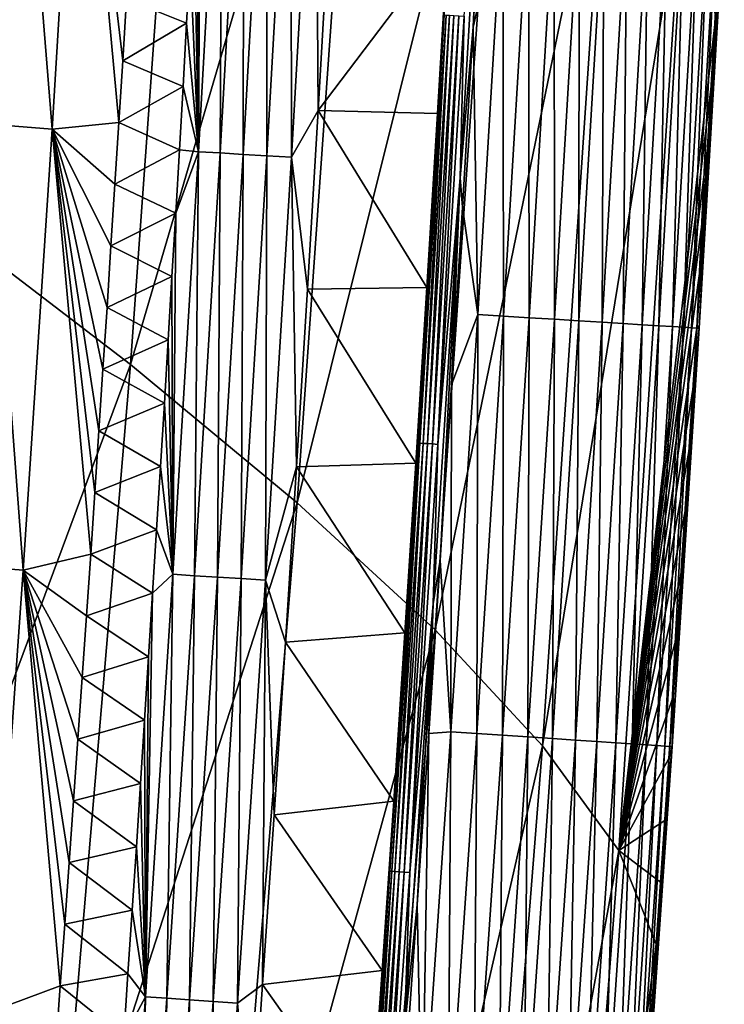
# Model space of a CAD drawing. Header units: millimetres. Extents: x -300 to 300, y -500 to 500.
# Tile 349 of 656: x 283 to 296, y -182 to -164. Entities that reach past the tile are written whole.
import ezdxf

# ---------------------------------------------------------------- set-up
doc = ezdxf.new("R2010")
doc.units = ezdxf.units.MM
doc.header["$LTSCALE"] = 81.481481
for name, color, linetype in [('19', 7, 'CONTINUOUS'), ('23', 7, 'CONTINUOUS'), ('26', 7, 'CONTINUOUS'), ('27', 7, 'CONTINUOUS'), ('29', 7, 'CONTINUOUS'), ('30', 7, 'CONTINUOUS'), ('32', 7, 'CONTINUOUS')]:
    doc.layers.add(name, color=color, linetype=linetype)

msp = doc.modelspace()

# ---------------------------------------------------------------- linework, layer by layer
at = {"layer": '19', "color": 7, "linetype": 'CONTINUOUS'}
for points in [[(281.62, -167.434, 30.982), (286.378, -153.434, 27.066), (282.832, -150.961, 30.897), (281.62, -167.434, 30.982)], [(285.171, -170.149, 27.142), (286.378, -153.434, 27.066), (281.62, -167.434, 30.982), (285.171, -170.149, 27.142)], [(285.171, -170.149, 27.142), (289.408, -155.733, 23.032), (286.378, -153.434, 27.066), (285.171, -170.149, 27.142)], [(288.211, -172.668, 23.098), (289.408, -155.733, 23.032), (285.171, -170.149, 27.142), (288.211, -172.668, 23.098)], [(288.211, -172.668, 23.098), (291.903, -157.854, 18.789), (289.408, -155.733, 23.032), (288.211, -172.668, 23.098)], [(290.72, -174.986, 18.844), (291.903, -157.854, 18.789), (288.211, -172.668, 23.098), (290.72, -174.986, 18.844)], [(290.72, -174.986, 18.844), (293.844, -159.792, 14.333), (291.903, -157.854, 18.789), (290.72, -174.986, 18.844)], [(292.679, -177.1, 14.374), (293.844, -159.792, 14.333), (290.72, -174.986, 18.844), (292.679, -177.1, 14.374)], [(292.679, -177.1, 14.374), (295.213, -161.543, 9.658), (293.844, -159.792, 14.333), (292.679, -177.1, 14.374)], [(294.071, -179.003, 9.684), (295.213, -161.543, 9.658), (292.679, -177.1, 14.374), (294.071, -179.003, 9.684)], [(295.213, -161.543, 9.658), (294.071, -179.003, 9.684), (295.835, -163.802, 5.673), (295.213, -161.543, 9.658)], [(295.835, -163.802, 5.673), (294.071, -179.003, 9.684), (295.768, -164.93, 5.676), (295.835, -163.802, 5.673)], [(295.768, -164.93, 5.676), (294.071, -179.003, 9.684), (295.7, -166.058, 5.679), (295.768, -164.93, 5.676)], [(295.7, -166.058, 5.679), (294.071, -179.003, 9.684), (295.632, -167.186, 5.683), (295.7, -166.058, 5.679)], [(295.632, -167.186, 5.683), (294.071, -179.003, 9.684), (295.562, -168.314, 5.686), (295.632, -167.186, 5.683)], [(280.247, -183.397, 31.075), (285.171, -170.149, 27.142), (281.62, -167.434, 30.982), (280.247, -183.397, 31.075)], [(295.562, -168.314, 5.686), (294.071, -179.003, 9.684), (295.492, -169.441, 5.69), (295.562, -168.314, 5.686)], [(295.492, -169.441, 5.69), (294.071, -179.003, 9.684), (295.421, -170.568, 5.693), (295.492, -169.441, 5.69)], [(283.803, -186.339, 27.226), (285.171, -170.149, 27.142), (280.247, -183.397, 31.075), (283.803, -186.339, 27.226)], [(283.803, -186.339, 27.226), (288.211, -172.668, 23.098), (285.171, -170.149, 27.142), (283.803, -186.339, 27.226)], [(295.421, -170.568, 5.693), (294.071, -179.003, 9.684), (295.349, -171.696, 5.697), (295.421, -170.568, 5.693)], [(295.349, -171.696, 5.697), (294.071, -179.003, 9.684), (295.277, -172.823, 5.701), (295.349, -171.696, 5.697)], [(286.852, -189.064, 23.171), (288.211, -172.668, 23.098), (283.803, -186.339, 27.226), (286.852, -189.064, 23.171)], [(286.852, -189.064, 23.171), (290.72, -174.986, 18.844), (288.211, -172.668, 23.098), (286.852, -189.064, 23.171)], [(295.277, -172.823, 5.701), (294.071, -179.003, 9.684), (295.204, -173.95, 5.704), (295.277, -172.823, 5.701)], [(295.204, -173.95, 5.704), (294.071, -179.003, 9.684), (295.13, -175.077, 5.708), (295.204, -173.95, 5.704)], [(289.375, -191.567, 18.904), (290.72, -174.986, 18.844), (286.852, -189.064, 23.171), (289.375, -191.567, 18.904)], [(289.375, -191.567, 18.904), (292.679, -177.1, 14.374), (290.72, -174.986, 18.844), (289.375, -191.567, 18.904)], [(295.13, -175.077, 5.708), (294.071, -179.003, 9.684), (295.055, -176.203, 5.711), (295.13, -175.077, 5.708)], [(295.055, -176.203, 5.711), (294.071, -179.003, 9.684), (294.979, -177.33, 5.715), (295.055, -176.203, 5.711)], [(291.354, -193.842, 14.42), (292.679, -177.1, 14.374), (289.375, -191.567, 18.904), (291.354, -193.842, 14.42)], [(291.354, -193.842, 14.42), (294.071, -179.003, 9.684), (292.679, -177.1, 14.374), (291.354, -193.842, 14.42)], [(294.979, -177.33, 5.715), (294.071, -179.003, 9.684), (294.903, -178.456, 5.719), (294.979, -177.33, 5.715)], [(294.903, -178.456, 5.719), (294.071, -179.003, 9.684), (294.826, -179.583, 5.723), (294.903, -178.456, 5.719)], [(292.77, -195.885, 9.714), (294.071, -179.003, 9.684), (291.354, -193.842, 14.42), (292.77, -195.885, 9.714)], [(294.071, -179.003, 9.684), (292.77, -195.885, 9.714), (294.748, -180.709, 5.726), (294.071, -179.003, 9.684)], [(294.826, -179.583, 5.723), (294.071, -179.003, 9.684), (294.748, -180.709, 5.726), (294.826, -179.583, 5.723)], [(294.748, -180.709, 5.726), (292.77, -195.885, 9.714), (294.669, -181.835, 5.73), (294.748, -180.709, 5.726)]]:
    msp.add_3dface(points, dxfattribs=at)
at = {"layer": '23', "color": 7, "linetype": 'CONTINUOUS'}
for points in [[(286.196, -163.926, 1.364), (285.101, -163.486, 2.25), (286.261, -162.772, 1.365), (286.196, -163.926, 1.364)], [(285.031, -164.611, 2.253), (285.101, -163.486, 2.25), (286.196, -163.926, 1.364), (285.031, -164.611, 2.253)], [(286.13, -165.081, 1.363), (285.031, -164.611, 2.253), (286.196, -163.926, 1.364), (286.13, -165.081, 1.363)], [(284.961, -165.736, 2.256), (285.031, -164.611, 2.253), (286.13, -165.081, 1.363), (284.961, -165.736, 2.256)], [(286.064, -166.235, 1.362), (284.961, -165.736, 2.256), (286.13, -165.081, 1.363), (286.064, -166.235, 1.362)], [(284.89, -166.86, 2.258), (284.961, -165.736, 2.256), (286.064, -166.235, 1.362), (284.89, -166.86, 2.258)], [(285.997, -167.389, 1.361), (284.89, -166.86, 2.258), (286.064, -166.235, 1.362), (285.997, -167.389, 1.361)], [(284.818, -167.984, 2.261), (284.89, -166.86, 2.258), (285.997, -167.389, 1.361), (284.818, -167.984, 2.261)], [(285.929, -168.544, 1.36), (284.818, -167.984, 2.261), (285.997, -167.389, 1.361), (285.929, -168.544, 1.36)], [(284.746, -169.109, 2.264), (284.818, -167.984, 2.261), (285.929, -168.544, 1.36), (284.746, -169.109, 2.264)], [(285.86, -169.698, 1.358), (284.746, -169.109, 2.264), (285.929, -168.544, 1.36), (285.86, -169.698, 1.358)], [(284.672, -170.233, 2.266), (284.746, -169.109, 2.264), (285.86, -169.698, 1.358), (284.672, -170.233, 2.266)], [(285.79, -170.853, 1.357), (284.672, -170.233, 2.266), (285.86, -169.698, 1.358), (285.79, -170.853, 1.357)], [(284.598, -171.357, 2.269), (284.672, -170.233, 2.266), (285.79, -170.853, 1.357), (284.598, -171.357, 2.269)], [(285.72, -172.008, 1.356), (284.598, -171.357, 2.269), (285.79, -170.853, 1.357), (285.72, -172.008, 1.356)], [(284.523, -172.481, 2.271), (284.598, -171.357, 2.269), (285.72, -172.008, 1.356), (284.523, -172.481, 2.271)], [(285.648, -173.163, 1.355), (284.523, -172.481, 2.271), (285.72, -172.008, 1.356), (285.648, -173.163, 1.355)], [(284.448, -173.605, 2.274), (284.523, -172.481, 2.271), (285.648, -173.163, 1.355), (284.448, -173.605, 2.274)], [(285.576, -174.318, 1.354), (284.448, -173.605, 2.274), (285.648, -173.163, 1.355), (285.576, -174.318, 1.354)], [(284.371, -174.729, 2.277), (284.448, -173.605, 2.274), (285.576, -174.318, 1.354), (284.371, -174.729, 2.277)], [(285.504, -175.473, 1.352), (284.371, -174.729, 2.277), (285.576, -174.318, 1.354), (285.504, -175.473, 1.352)], [(284.294, -175.853, 2.279), (284.371, -174.729, 2.277), (285.504, -175.473, 1.352), (284.294, -175.853, 2.279)], [(285.43, -176.628, 1.351), (284.294, -175.853, 2.279), (285.504, -175.473, 1.352), (285.43, -176.628, 1.351)], [(284.216, -176.977, 2.282), (284.294, -175.853, 2.279), (285.43, -176.628, 1.351), (284.216, -176.977, 2.282)], [(285.355, -177.784, 1.35), (284.216, -176.977, 2.282), (285.43, -176.628, 1.351), (285.355, -177.784, 1.35)], [(284.137, -178.101, 2.285), (284.216, -176.977, 2.282), (285.355, -177.784, 1.35), (284.137, -178.101, 2.285)], [(285.28, -178.939, 1.348), (284.137, -178.101, 2.285), (285.355, -177.784, 1.35), (285.28, -178.939, 1.348)], [(284.057, -179.225, 2.287), (284.137, -178.101, 2.285), (285.28, -178.939, 1.348), (284.057, -179.225, 2.287)], [(285.204, -180.095, 1.347), (284.057, -179.225, 2.287), (285.28, -178.939, 1.348), (285.204, -180.095, 1.347)], [(283.976, -180.348, 2.29), (284.057, -179.225, 2.287), (285.204, -180.095, 1.347), (283.976, -180.348, 2.29)], [(285.127, -181.251, 1.346), (283.976, -180.348, 2.29), (285.204, -180.095, 1.347), (285.127, -181.251, 1.346)], [(283.894, -181.472, 2.293), (283.976, -180.348, 2.29), (285.127, -181.251, 1.346), (283.894, -181.472, 2.293)], [(285.049, -182.407, 1.344), (283.894, -181.472, 2.293), (285.127, -181.251, 1.346), (285.049, -182.407, 1.344)], [(283.812, -182.595, 2.296), (283.894, -181.472, 2.293), (285.049, -182.407, 1.344), (283.812, -182.595, 2.296)]]:
    msp.add_3dface(points, dxfattribs=at)
at = {"layer": '26', "color": 7, "linetype": 'CONTINUOUS'}
for points in [[(283.092, -157.729, 4.436), (283.745, -165.857, 3.29), (282.604, -165.77, 4.442), (283.092, -157.729, 4.436)], [(284.232, -157.81, 3.278), (283.745, -165.857, 3.29), (283.092, -157.729, 4.436), (284.232, -157.81, 3.278)], [(284.232, -157.81, 3.278), (284.961, -165.736, 2.256), (283.745, -165.857, 3.29), (284.232, -157.81, 3.278)], [(285.101, -163.486, 2.25), (285.031, -164.611, 2.253), (284.232, -157.81, 3.278), (285.101, -163.486, 2.25)], [(285.031, -164.611, 2.253), (284.961, -165.736, 2.256), (284.232, -157.81, 3.278), (285.031, -164.611, 2.253)], [(282.604, -165.77, 4.442), (283.218, -173.898, 3.303), (282.077, -173.804, 4.447), (282.604, -165.77, 4.442)], [(283.745, -165.857, 3.29), (283.218, -173.898, 3.303), (282.604, -165.77, 4.442), (283.745, -165.857, 3.29)], [(284.961, -165.736, 2.256), (284.89, -166.86, 2.258), (283.745, -165.857, 3.29), (284.961, -165.736, 2.256)], [(283.745, -165.857, 3.29), (284.448, -173.605, 2.274), (283.218, -173.898, 3.303), (283.745, -165.857, 3.29)], [(284.89, -166.86, 2.258), (284.818, -167.984, 2.261), (283.745, -165.857, 3.29), (284.89, -166.86, 2.258)], [(284.818, -167.984, 2.261), (284.746, -169.109, 2.264), (283.745, -165.857, 3.29), (284.818, -167.984, 2.261)], [(284.746, -169.109, 2.264), (284.672, -170.233, 2.266), (283.745, -165.857, 3.29), (284.746, -169.109, 2.264)], [(284.672, -170.233, 2.266), (284.598, -171.357, 2.269), (283.745, -165.857, 3.29), (284.672, -170.233, 2.266)], [(284.598, -171.357, 2.269), (284.523, -172.481, 2.271), (283.745, -165.857, 3.29), (284.598, -171.357, 2.269)], [(284.523, -172.481, 2.271), (284.448, -173.605, 2.274), (283.745, -165.857, 3.29), (284.523, -172.481, 2.271)], [(284.448, -173.605, 2.274), (284.371, -174.729, 2.277), (283.218, -173.898, 3.303), (284.448, -173.605, 2.274)], [(283.218, -173.898, 3.303), (282.649, -181.931, 3.316), (282.077, -173.804, 4.447), (283.218, -173.898, 3.303)], [(283.218, -173.898, 3.303), (283.894, -181.472, 2.293), (282.649, -181.931, 3.316), (283.218, -173.898, 3.303)], [(284.371, -174.729, 2.277), (284.294, -175.853, 2.279), (283.218, -173.898, 3.303), (284.371, -174.729, 2.277)], [(284.294, -175.853, 2.279), (284.216, -176.977, 2.282), (283.218, -173.898, 3.303), (284.294, -175.853, 2.279)], [(284.216, -176.977, 2.282), (284.137, -178.101, 2.285), (283.218, -173.898, 3.303), (284.216, -176.977, 2.282)], [(284.137, -178.101, 2.285), (284.057, -179.225, 2.287), (283.218, -173.898, 3.303), (284.137, -178.101, 2.285)], [(284.057, -179.225, 2.287), (283.976, -180.348, 2.29), (283.218, -173.898, 3.303), (284.057, -179.225, 2.287)], [(283.976, -180.348, 2.29), (283.894, -181.472, 2.293), (283.218, -173.898, 3.303), (283.976, -180.348, 2.29)], [(283.894, -181.472, 2.293), (283.812, -182.595, 2.296), (282.649, -181.931, 3.316), (283.894, -181.472, 2.293)]]:
    msp.add_3dface(points, dxfattribs=at)
at = {"layer": '27', "color": 7, "linetype": 'CONTINUOUS'}
for points in [[(291.416, -164.002, 0.031), (291.608, -160.702, 0.031), (291.953, -161.631, 0.091), (291.416, -164.002, 0.031)], [(291.499, -169.237, 0.092), (291.416, -164.002, 0.031), (291.953, -161.631, 0.091), (291.499, -169.237, 0.092)], [(291.499, -169.237, 0.092), (291.953, -161.631, 0.091), (291.968, -169.266, 0.207), (291.499, -169.237, 0.092)], [(291.968, -169.266, 0.207), (291.953, -161.631, 0.091), (292.421, -161.658, 0.206), (291.968, -169.266, 0.207)], [(291.968, -169.266, 0.207), (292.421, -161.658, 0.206), (292.437, -169.295, 0.373), (291.968, -169.266, 0.207)], [(292.437, -169.295, 0.373), (292.421, -161.658, 0.206), (292.889, -161.685, 0.371), (292.437, -169.295, 0.373)], [(292.437, -169.295, 0.373), (292.889, -161.685, 0.371), (292.898, -169.324, 0.59), (292.437, -169.295, 0.373)], [(292.898, -169.324, 0.59), (292.889, -161.685, 0.371), (293.348, -161.712, 0.587), (292.898, -169.324, 0.59)], [(292.898, -169.324, 0.59), (293.348, -161.712, 0.587), (293.342, -169.351, 0.858), (292.898, -169.324, 0.59)], [(293.342, -169.351, 0.858), (293.348, -161.712, 0.587), (293.792, -161.737, 0.854), (293.342, -169.351, 0.858)], [(293.342, -169.351, 0.858), (293.792, -161.737, 0.854), (293.762, -169.377, 1.176), (293.342, -169.351, 0.858)], [(293.762, -169.377, 1.176), (293.792, -161.737, 0.854), (294.211, -161.761, 1.17), (293.762, -169.377, 1.176)], [(293.762, -169.377, 1.176), (294.211, -161.761, 1.17), (294.148, -169.402, 1.539), (293.762, -169.377, 1.176)], [(294.148, -169.402, 1.539), (294.211, -161.761, 1.17), (294.597, -161.784, 1.531), (294.148, -169.402, 1.539)], [(294.148, -169.402, 1.539), (294.597, -161.784, 1.531), (294.496, -169.423, 1.943), (294.148, -169.402, 1.539)], [(294.496, -169.423, 1.943), (294.597, -161.784, 1.531), (294.944, -161.804, 1.933), (294.496, -169.423, 1.943)], [(294.496, -169.423, 1.943), (294.944, -161.804, 1.933), (294.797, -169.442, 2.38), (294.496, -169.423, 1.943)], [(294.797, -169.442, 2.38), (294.944, -161.804, 1.933), (295.246, -161.821, 2.368), (294.797, -169.442, 2.38)], [(294.797, -169.442, 2.38), (295.246, -161.821, 2.368), (295.048, -169.458, 2.842), (294.797, -169.442, 2.38)], [(295.048, -169.458, 2.842), (295.246, -161.821, 2.368), (295.498, -161.836, 2.828), (295.048, -169.458, 2.842)], [(295.048, -169.458, 2.842), (295.498, -161.836, 2.828), (295.247, -169.47, 3.321), (295.048, -169.458, 2.842)], [(295.247, -169.47, 3.321), (295.498, -161.836, 2.828), (295.698, -161.847, 3.305), (295.247, -169.47, 3.321)], [(295.247, -169.47, 3.321), (295.698, -161.847, 3.305), (295.393, -169.479, 3.809), (295.247, -169.47, 3.321)], [(295.393, -169.479, 3.809), (295.698, -161.847, 3.305), (295.846, -161.856, 3.791), (295.393, -169.479, 3.809)], [(295.393, -169.479, 3.809), (295.846, -161.856, 3.791), (295.487, -169.485, 4.297), (295.393, -169.479, 3.809)], [(295.487, -169.485, 4.297), (295.846, -161.856, 3.791), (295.941, -161.861, 4.277), (295.487, -169.485, 4.297)], [(295.487, -169.485, 4.297), (295.941, -161.861, 4.277), (295.532, -169.488, 4.777), (295.487, -169.485, 4.297)], [(295.562, -168.314, 5.686), (295.492, -169.441, 5.69), (295.989, -161.864, 5.222), (295.562, -168.314, 5.686)], [(295.989, -161.864, 5.222), (295.492, -169.441, 5.69), (295.531, -169.488, 5.244), (295.989, -161.864, 5.222)], [(295.989, -161.864, 5.222), (295.531, -169.488, 5.244), (295.988, -161.864, 4.756), (295.989, -161.864, 5.222)], [(295.531, -169.488, 5.244), (295.532, -169.488, 4.777), (295.988, -161.864, 4.756), (295.531, -169.488, 5.244)], [(295.532, -169.488, 4.777), (295.941, -161.861, 4.277), (295.988, -161.864, 4.756), (295.532, -169.488, 4.777)], [(295.632, -167.186, 5.683), (295.562, -168.314, 5.686), (295.989, -161.864, 5.222), (295.632, -167.186, 5.683)], [(295.7, -166.058, 5.679), (295.632, -167.186, 5.683), (295.989, -161.864, 5.222), (295.7, -166.058, 5.679)], [(295.768, -164.93, 5.676), (295.7, -166.058, 5.679), (295.989, -161.864, 5.222), (295.768, -164.93, 5.676)], [(295.835, -163.802, 5.673), (295.768, -164.93, 5.676), (295.989, -161.864, 5.222), (295.835, -163.802, 5.673)], [(291.219, -167.279, 0.031), (291.416, -164.002, 0.031), (291.499, -169.237, 0.092), (291.219, -167.279, 0.031)], [(291.018, -170.519, 0.031), (291.219, -167.279, 0.031), (291.499, -169.237, 0.092), (291.018, -170.519, 0.031)], [(291.011, -176.84, 0.092), (291.018, -170.519, 0.031), (291.499, -169.237, 0.092), (291.011, -176.84, 0.092)], [(291.011, -176.84, 0.092), (291.499, -169.237, 0.092), (291.481, -176.871, 0.208), (291.011, -176.84, 0.092)], [(291.481, -176.871, 0.208), (291.499, -169.237, 0.092), (291.968, -169.266, 0.207), (291.481, -176.871, 0.208)], [(291.481, -176.871, 0.208), (291.968, -169.266, 0.207), (291.951, -176.903, 0.374), (291.481, -176.871, 0.208)], [(291.951, -176.903, 0.374), (291.968, -169.266, 0.207), (292.437, -169.295, 0.373), (291.951, -176.903, 0.374)], [(291.951, -176.903, 0.374), (292.437, -169.295, 0.373), (292.413, -176.934, 0.593), (291.951, -176.903, 0.374)], [(292.413, -176.934, 0.593), (292.437, -169.295, 0.373), (292.898, -169.324, 0.59), (292.413, -176.934, 0.593)], [(292.413, -176.934, 0.593), (292.898, -169.324, 0.59), (292.858, -176.963, 0.863), (292.413, -176.934, 0.593)], [(292.858, -176.963, 0.863), (292.898, -169.324, 0.59), (293.342, -169.351, 0.858), (292.858, -176.963, 0.863)], [(292.858, -176.963, 0.863), (293.342, -169.351, 0.858), (293.278, -176.992, 1.182), (292.858, -176.963, 0.863)], [(293.278, -176.992, 1.182), (293.342, -169.351, 0.858), (293.762, -169.377, 1.176), (293.278, -176.992, 1.182)], [(293.278, -176.992, 1.182), (293.762, -169.377, 1.176), (293.665, -177.018, 1.548), (293.278, -176.992, 1.182)], [(293.665, -177.018, 1.548), (293.762, -169.377, 1.176), (294.148, -169.402, 1.539), (293.665, -177.018, 1.548)], [(293.665, -177.018, 1.548), (294.148, -169.402, 1.539), (294.012, -177.041, 1.953), (293.665, -177.018, 1.548)], [(294.012, -177.041, 1.953), (294.148, -169.402, 1.539), (294.496, -169.423, 1.943), (294.012, -177.041, 1.953)], [(294.012, -177.041, 1.953), (294.496, -169.423, 1.943), (294.313, -177.061, 2.393), (294.012, -177.041, 1.953)], [(294.313, -177.061, 2.393), (294.496, -169.423, 1.943), (294.797, -169.442, 2.38), (294.313, -177.061, 2.393)], [(294.313, -177.061, 2.393), (294.797, -169.442, 2.38), (294.564, -177.078, 2.857), (294.313, -177.061, 2.393)], [(294.564, -177.078, 2.857), (294.797, -169.442, 2.38), (295.048, -169.458, 2.842), (294.564, -177.078, 2.857)], [(294.564, -177.078, 2.857), (295.048, -169.458, 2.842), (294.762, -177.091, 3.339), (294.564, -177.078, 2.857)], [(294.762, -177.091, 3.339), (295.048, -169.458, 2.842), (295.247, -169.47, 3.321), (294.762, -177.091, 3.339)], [(294.762, -177.091, 3.339), (295.247, -169.47, 3.321), (294.907, -177.101, 3.828), (294.762, -177.091, 3.339)], [(294.907, -177.101, 3.828), (295.247, -169.47, 3.321), (295.393, -169.479, 3.809), (294.907, -177.101, 3.828)], [(294.907, -177.101, 3.828), (295.393, -169.479, 3.809), (294.999, -177.107, 4.318), (294.907, -177.101, 3.828)], [(294.999, -177.107, 4.318), (295.393, -169.479, 3.809), (295.487, -169.485, 4.297), (294.999, -177.107, 4.318)], [(294.999, -177.107, 4.318), (295.487, -169.485, 4.297), (295.042, -177.11, 4.8), (294.999, -177.107, 4.318)], [(295.531, -169.488, 5.244), (295.055, -176.203, 5.711), (295.038, -177.11, 5.268), (295.531, -169.488, 5.244)], [(295.531, -169.488, 5.244), (295.038, -177.11, 5.268), (295.532, -169.488, 4.777), (295.531, -169.488, 5.244)], [(295.038, -177.11, 5.268), (295.042, -177.11, 4.8), (295.532, -169.488, 4.777), (295.038, -177.11, 5.268)], [(295.042, -177.11, 4.8), (295.487, -169.485, 4.297), (295.532, -169.488, 4.777), (295.042, -177.11, 4.8)], [(295.13, -175.077, 5.708), (295.055, -176.203, 5.711), (295.531, -169.488, 5.244), (295.13, -175.077, 5.708)], [(295.204, -173.95, 5.704), (295.13, -175.077, 5.708), (295.531, -169.488, 5.244), (295.204, -173.95, 5.704)], [(295.277, -172.823, 5.701), (295.204, -173.95, 5.704), (295.531, -169.488, 5.244), (295.277, -172.823, 5.701)], [(295.349, -171.696, 5.697), (295.277, -172.823, 5.701), (295.531, -169.488, 5.244), (295.349, -171.696, 5.697)], [(295.421, -170.568, 5.693), (295.349, -171.696, 5.697), (295.531, -169.488, 5.244), (295.421, -170.568, 5.693)], [(295.492, -169.441, 5.69), (295.421, -170.568, 5.693), (295.531, -169.488, 5.244), (295.492, -169.441, 5.69)], [(290.814, -173.715, 0.031), (291.018, -170.519, 0.031), (291.011, -176.84, 0.092), (290.814, -173.715, 0.031)], [(290.606, -176.875, 0.031), (290.814, -173.715, 0.031), (291.011, -176.84, 0.092), (290.606, -176.875, 0.031)], [(295.055, -176.203, 5.711), (294.979, -177.33, 5.715), (295.038, -177.11, 5.268), (295.055, -176.203, 5.711)], [(290.394, -179.996, 0.031), (290.606, -176.875, 0.031), (290.486, -184.44, 0.093), (290.394, -179.996, 0.031)], [(290.486, -184.44, 0.093), (290.606, -176.875, 0.031), (291.011, -176.84, 0.092), (290.486, -184.44, 0.093)], [(290.486, -184.44, 0.093), (291.011, -176.84, 0.092), (290.958, -184.474, 0.209), (290.486, -184.44, 0.093)], [(290.958, -184.474, 0.209), (291.011, -176.84, 0.092), (291.481, -176.871, 0.208), (290.958, -184.474, 0.209)], [(290.958, -184.474, 0.209), (291.481, -176.871, 0.208), (291.429, -184.508, 0.376), (290.958, -184.474, 0.209)], [(291.429, -184.508, 0.376), (291.481, -176.871, 0.208), (291.951, -176.903, 0.374), (291.429, -184.508, 0.376)], [(291.429, -184.508, 0.376), (291.951, -176.903, 0.374), (291.891, -184.541, 0.596), (291.429, -184.508, 0.376)], [(291.891, -184.541, 0.596), (291.951, -176.903, 0.374), (292.413, -176.934, 0.593), (291.891, -184.541, 0.596)], [(291.891, -184.541, 0.596), (292.413, -176.934, 0.593), (292.337, -184.573, 0.867), (291.891, -184.541, 0.596)], [(292.337, -184.573, 0.867), (292.413, -176.934, 0.593), (292.858, -176.963, 0.863), (292.337, -184.573, 0.867)], [(292.337, -184.573, 0.867), (292.858, -176.963, 0.863), (292.758, -184.604, 1.189), (292.337, -184.573, 0.867)], [(292.758, -184.604, 1.189), (292.858, -176.963, 0.863), (293.278, -176.992, 1.182), (292.758, -184.604, 1.189)], [(292.758, -184.604, 1.189), (293.278, -176.992, 1.182), (293.146, -184.632, 1.556), (292.758, -184.604, 1.189)], [(293.146, -184.632, 1.556), (293.278, -176.992, 1.182), (293.665, -177.018, 1.548), (293.146, -184.632, 1.556)], [(293.146, -184.632, 1.556), (293.665, -177.018, 1.548), (293.493, -184.657, 1.965), (293.146, -184.632, 1.556)], [(293.493, -184.657, 1.965), (293.665, -177.018, 1.548), (294.012, -177.041, 1.953), (293.493, -184.657, 1.965)], [(293.493, -184.657, 1.965), (294.012, -177.041, 1.953), (293.793, -184.678, 2.406), (293.493, -184.657, 1.965)], [(293.793, -184.678, 2.406), (294.012, -177.041, 1.953), (294.313, -177.061, 2.393), (293.793, -184.678, 2.406)], [(293.793, -184.678, 2.406), (294.313, -177.061, 2.393), (294.043, -184.696, 2.873), (293.793, -184.678, 2.406)], [(294.043, -184.696, 2.873), (294.313, -177.061, 2.393), (294.564, -177.078, 2.857), (294.043, -184.696, 2.873)], [(294.043, -184.696, 2.873), (294.564, -177.078, 2.857), (294.24, -184.71, 3.357), (294.043, -184.696, 2.873)], [(294.24, -184.71, 3.357), (294.564, -177.078, 2.857), (294.762, -177.091, 3.339), (294.24, -184.71, 3.357)], [(294.24, -184.71, 3.357), (294.762, -177.091, 3.339), (294.383, -184.721, 3.849), (294.24, -184.71, 3.357)], [(294.383, -184.721, 3.849), (294.762, -177.091, 3.339), (294.907, -177.101, 3.828), (294.383, -184.721, 3.849)], [(294.383, -184.721, 3.849), (294.907, -177.101, 3.828), (294.474, -184.727, 4.34), (294.383, -184.721, 3.849)], [(294.474, -184.727, 4.34), (294.907, -177.101, 3.828), (294.999, -177.107, 4.318), (294.474, -184.727, 4.34)], [(294.474, -184.727, 4.34), (294.999, -177.107, 4.318), (294.514, -184.73, 4.824), (294.474, -184.727, 4.34)], [(294.589, -182.961, 5.734), (294.509, -184.087, 5.738), (295.038, -177.11, 5.268), (294.589, -182.961, 5.734)], [(295.038, -177.11, 5.268), (294.509, -184.087, 5.738), (294.509, -184.73, 5.293), (295.038, -177.11, 5.268)], [(295.038, -177.11, 5.268), (294.509, -184.73, 5.293), (295.042, -177.11, 4.8), (295.038, -177.11, 5.268)], [(294.509, -184.73, 5.293), (294.514, -184.73, 4.824), (295.042, -177.11, 4.8), (294.509, -184.73, 5.293)], [(294.514, -184.73, 4.824), (294.999, -177.107, 4.318), (295.042, -177.11, 4.8), (294.514, -184.73, 4.824)], [(294.669, -181.835, 5.73), (294.589, -182.961, 5.734), (295.038, -177.11, 5.268), (294.669, -181.835, 5.73)], [(294.748, -180.709, 5.726), (294.669, -181.835, 5.73), (295.038, -177.11, 5.268), (294.748, -180.709, 5.726)], [(294.826, -179.583, 5.723), (294.748, -180.709, 5.726), (295.038, -177.11, 5.268), (294.826, -179.583, 5.723)], [(294.903, -178.456, 5.719), (294.826, -179.583, 5.723), (295.038, -177.11, 5.268), (294.903, -178.456, 5.719)], [(294.979, -177.33, 5.715), (294.903, -178.456, 5.719), (295.038, -177.11, 5.268), (294.979, -177.33, 5.715)], [(290.179, -183.07, 0.031), (290.394, -179.996, 0.031), (290.486, -184.44, 0.093), (290.179, -183.07, 0.031)]]:
    msp.add_3dface(points, dxfattribs=at)
at = {"layer": '29', "color": 7, "linetype": 'CONTINUOUS'}
for points in [[(288.591, -165.52, 0.5), (288.78, -162.241, 0.5), (290.955, -162.395, 0.5), (288.591, -165.52, 0.5)], [(290.767, -165.574, 0.5), (288.591, -165.52, 0.5), (290.955, -162.395, 0.5), (290.767, -165.574, 0.5)], [(288.397, -168.774, 0.5), (288.591, -165.52, 0.5), (290.573, -168.744, 0.5), (288.397, -168.774, 0.5)], [(290.573, -168.744, 0.5), (288.591, -165.52, 0.5), (290.767, -165.574, 0.5), (290.573, -168.744, 0.5)], [(288.197, -172.011, 0.5), (288.397, -168.774, 0.5), (290.372, -171.948, 0.5), (288.197, -172.011, 0.5)], [(290.372, -171.948, 0.5), (288.397, -168.774, 0.5), (290.573, -168.744, 0.5), (290.372, -171.948, 0.5)], [(287.994, -175.211, 0.5), (288.197, -172.011, 0.5), (290.171, -175.04, 0.5), (287.994, -175.211, 0.5)], [(290.171, -175.04, 0.5), (288.197, -172.011, 0.5), (290.372, -171.948, 0.5), (290.171, -175.04, 0.5)], [(289.967, -178.107, 0.5), (287.994, -175.211, 0.5), (290.171, -175.04, 0.5), (289.967, -178.107, 0.5)], [(287.789, -178.357, 0.5), (287.994, -175.211, 0.5), (289.967, -178.107, 0.5), (287.789, -178.357, 0.5)], [(289.755, -181.191, 0.5), (287.789, -178.357, 0.5), (289.967, -178.107, 0.5), (289.755, -181.191, 0.5)], [(287.58, -181.447, 0.5), (287.789, -178.357, 0.5), (289.755, -181.191, 0.5), (287.58, -181.447, 0.5)], [(289.54, -184.226, 0.5), (287.58, -181.447, 0.5), (289.755, -181.191, 0.5), (289.54, -184.226, 0.5)], [(287.369, -184.49, 0.5), (287.58, -181.447, 0.5), (289.54, -184.226, 0.5), (287.369, -184.49, 0.5)]]:
    msp.add_3dface(points, dxfattribs=at)
at = {"layer": '30', "color": 7, "linetype": 'CONTINUOUS'}
for points in [[(291.416, -164.002, 0.031), (291.178, -166.749, 0.028), (291.632, -158.988, 0.028), (291.416, -164.002, 0.031)], [(291.178, -166.749, 0.028), (291.253, -163.799, 0.042), (291.632, -158.988, 0.028), (291.178, -166.749, 0.028)], [(291.608, -160.702, 0.031), (291.416, -164.002, 0.031), (291.632, -158.988, 0.028), (291.608, -160.702, 0.031)], [(290.767, -165.574, 0.5), (290.955, -162.395, 0.5), (290.889, -163.778, 0.404), (290.767, -165.574, 0.5)], [(290.41, -171.579, 0.404), (290.767, -165.574, 0.5), (290.889, -163.778, 0.404), (290.41, -171.579, 0.404)], [(290.41, -171.579, 0.404), (290.889, -163.778, 0.404), (290.446, -171.582, 0.307), (290.41, -171.579, 0.404)], [(290.446, -171.582, 0.307), (290.889, -163.778, 0.404), (290.924, -163.78, 0.307), (290.446, -171.582, 0.307)], [(290.446, -171.582, 0.307), (290.924, -163.78, 0.307), (290.504, -171.585, 0.216), (290.446, -171.582, 0.307)], [(290.504, -171.585, 0.216), (290.924, -163.78, 0.307), (290.982, -163.783, 0.216), (290.504, -171.585, 0.216)], [(290.504, -171.585, 0.216), (290.982, -163.783, 0.216), (290.581, -171.59, 0.138), (290.504, -171.585, 0.216)], [(290.581, -171.59, 0.138), (290.982, -163.783, 0.216), (291.06, -163.788, 0.138), (290.581, -171.59, 0.138)], [(290.581, -171.59, 0.138), (291.06, -163.788, 0.138), (290.674, -171.596, 0.079), (290.581, -171.59, 0.138)], [(290.674, -171.596, 0.079), (291.06, -163.788, 0.138), (291.153, -163.793, 0.079), (290.674, -171.596, 0.079)], [(290.674, -171.596, 0.079), (291.153, -163.793, 0.079), (290.774, -171.603, 0.042), (290.674, -171.596, 0.079)], [(290.774, -171.603, 0.042), (291.153, -163.793, 0.079), (291.253, -163.799, 0.042), (290.774, -171.603, 0.042)], [(290.774, -171.603, 0.042), (291.253, -163.799, 0.042), (291.178, -166.749, 0.028), (290.774, -171.603, 0.042)], [(291.416, -164.002, 0.031), (291.219, -167.279, 0.031), (291.178, -166.749, 0.028), (291.416, -164.002, 0.031)], [(290.573, -168.744, 0.5), (290.767, -165.574, 0.5), (290.41, -171.579, 0.404), (290.573, -168.744, 0.5)], [(290.814, -173.715, 0.031), (290.688, -174.507, 0.028), (291.178, -166.749, 0.028), (290.814, -173.715, 0.031)], [(290.688, -174.507, 0.028), (290.774, -171.603, 0.042), (291.178, -166.749, 0.028), (290.688, -174.507, 0.028)], [(291.018, -170.519, 0.031), (290.814, -173.715, 0.031), (291.178, -166.749, 0.028), (291.018, -170.519, 0.031)], [(291.219, -167.279, 0.031), (291.018, -170.519, 0.031), (291.178, -166.749, 0.028), (291.219, -167.279, 0.031)], [(290.372, -171.948, 0.5), (290.573, -168.744, 0.5), (290.41, -171.579, 0.404), (290.372, -171.948, 0.5)], [(289.895, -179.379, 0.404), (290.372, -171.948, 0.5), (290.41, -171.579, 0.404), (289.895, -179.379, 0.404)], [(289.895, -179.379, 0.404), (290.41, -171.579, 0.404), (289.931, -179.381, 0.307), (289.895, -179.379, 0.404)], [(289.931, -179.381, 0.307), (290.41, -171.579, 0.404), (290.446, -171.582, 0.307), (289.931, -179.381, 0.307)], [(289.931, -179.381, 0.307), (290.446, -171.582, 0.307), (289.988, -179.385, 0.216), (289.931, -179.381, 0.307)], [(289.988, -179.385, 0.216), (290.446, -171.582, 0.307), (290.504, -171.585, 0.216), (289.988, -179.385, 0.216)], [(289.988, -179.385, 0.216), (290.504, -171.585, 0.216), (290.066, -179.391, 0.138), (289.988, -179.385, 0.216)], [(290.066, -179.391, 0.138), (290.504, -171.585, 0.216), (290.581, -171.59, 0.138), (290.066, -179.391, 0.138)], [(290.066, -179.391, 0.138), (290.581, -171.59, 0.138), (290.159, -179.397, 0.079), (290.066, -179.391, 0.138)], [(290.159, -179.397, 0.079), (290.581, -171.59, 0.138), (290.674, -171.596, 0.079), (290.159, -179.397, 0.079)], [(290.159, -179.397, 0.079), (290.674, -171.596, 0.079), (290.259, -179.404, 0.042), (290.159, -179.397, 0.079)], [(290.259, -179.404, 0.042), (290.674, -171.596, 0.079), (290.774, -171.603, 0.042), (290.259, -179.404, 0.042)], [(290.259, -179.404, 0.042), (290.774, -171.603, 0.042), (290.688, -174.507, 0.028), (290.259, -179.404, 0.042)], [(290.171, -175.04, 0.5), (290.372, -171.948, 0.5), (289.895, -179.379, 0.404), (290.171, -175.04, 0.5)], [(290.814, -173.715, 0.031), (290.606, -176.875, 0.031), (290.688, -174.507, 0.028), (290.814, -173.715, 0.031)], [(290.394, -179.996, 0.031), (290.162, -182.263, 0.028), (290.688, -174.507, 0.028), (290.394, -179.996, 0.031)], [(290.162, -182.263, 0.028), (290.259, -179.404, 0.042), (290.688, -174.507, 0.028), (290.162, -182.263, 0.028)], [(290.606, -176.875, 0.031), (290.394, -179.996, 0.031), (290.688, -174.507, 0.028), (290.606, -176.875, 0.031)], [(289.967, -178.107, 0.5), (290.171, -175.04, 0.5), (289.895, -179.379, 0.404), (289.967, -178.107, 0.5)], [(289.755, -181.191, 0.5), (289.967, -178.107, 0.5), (289.895, -179.379, 0.404), (289.755, -181.191, 0.5)], [(289.34, -187.176, 0.404), (289.755, -181.191, 0.5), (289.895, -179.379, 0.404), (289.34, -187.176, 0.404)], [(289.34, -187.176, 0.404), (289.895, -179.379, 0.404), (289.376, -187.178, 0.307), (289.34, -187.176, 0.404)], [(289.376, -187.178, 0.307), (289.895, -179.379, 0.404), (289.931, -179.381, 0.307), (289.376, -187.178, 0.307)], [(289.376, -187.178, 0.307), (289.931, -179.381, 0.307), (289.434, -187.183, 0.216), (289.376, -187.178, 0.307)], [(289.434, -187.183, 0.216), (289.931, -179.381, 0.307), (289.988, -179.385, 0.216), (289.434, -187.183, 0.216)], [(289.434, -187.183, 0.216), (289.988, -179.385, 0.216), (289.511, -187.188, 0.138), (289.434, -187.183, 0.216)], [(289.511, -187.188, 0.138), (289.988, -179.385, 0.216), (290.066, -179.391, 0.138), (289.511, -187.188, 0.138)], [(289.511, -187.188, 0.138), (290.066, -179.391, 0.138), (289.604, -187.195, 0.079), (289.511, -187.188, 0.138)], [(289.604, -187.195, 0.079), (290.066, -179.391, 0.138), (290.159, -179.397, 0.079), (289.604, -187.195, 0.079)], [(289.604, -187.195, 0.079), (290.159, -179.397, 0.079), (289.704, -187.203, 0.042), (289.604, -187.195, 0.079)], [(289.704, -187.203, 0.042), (290.159, -179.397, 0.079), (290.259, -179.404, 0.042), (289.704, -187.203, 0.042)], [(289.704, -187.203, 0.042), (290.259, -179.404, 0.042), (290.162, -182.263, 0.028), (289.704, -187.203, 0.042)], [(290.394, -179.996, 0.031), (290.179, -183.07, 0.031), (290.162, -182.263, 0.028), (290.394, -179.996, 0.031)], [(289.54, -184.226, 0.5), (289.755, -181.191, 0.5), (289.34, -187.176, 0.404), (289.54, -184.226, 0.5)]]:
    msp.add_3dface(points, dxfattribs=at)
at = {"layer": '32', "color": 7, "linetype": 'CONTINUOUS'}
for points in [[(286.41, -166.27, 1.116), (286.451, -159.311, 1.368), (286.84, -158.565, 1.121), (286.41, -166.27, 1.116)], [(286.41, -166.27, 1.116), (286.84, -158.565, 1.121), (286.804, -166.293, 0.897), (286.41, -166.27, 1.116)], [(286.804, -166.293, 0.897), (286.84, -158.565, 1.121), (287.236, -158.587, 0.901), (286.804, -166.293, 0.897)], [(286.804, -166.293, 0.897), (287.236, -158.587, 0.901), (287.223, -166.318, 0.724), (286.804, -166.293, 0.897)], [(287.223, -166.318, 0.724), (287.236, -158.587, 0.901), (287.656, -158.61, 0.726), (287.223, -166.318, 0.724)], [(287.223, -166.318, 0.724), (287.656, -158.61, 0.726), (287.659, -166.343, 0.598), (287.223, -166.318, 0.724)], [(287.659, -166.343, 0.598), (287.656, -158.61, 0.726), (288.094, -158.634, 0.599), (287.659, -166.343, 0.598)], [(287.659, -166.343, 0.598), (288.094, -158.634, 0.599), (288.103, -166.37, 0.524), (287.659, -166.343, 0.598)], [(288.103, -166.37, 0.524), (288.094, -158.634, 0.599), (288.541, -158.658, 0.524), (288.103, -166.37, 0.524)], [(288.591, -165.52, 0.5), (288.103, -166.37, 0.524), (288.541, -158.658, 0.524), (288.591, -165.52, 0.5)], [(288.78, -162.241, 0.5), (288.591, -165.52, 0.5), (288.541, -158.658, 0.524), (288.78, -162.241, 0.5)], [(286.389, -160.465, 1.367), (286.451, -159.311, 1.368), (286.41, -166.27, 1.116), (286.389, -160.465, 1.367)], [(286.325, -161.618, 1.366), (286.389, -160.465, 1.367), (286.41, -166.27, 1.116), (286.325, -161.618, 1.366)], [(286.261, -162.772, 1.365), (286.325, -161.618, 1.366), (286.41, -166.27, 1.116), (286.261, -162.772, 1.365)], [(286.196, -163.926, 1.364), (286.261, -162.772, 1.365), (286.41, -166.27, 1.116), (286.196, -163.926, 1.364)], [(286.13, -165.081, 1.363), (286.196, -163.926, 1.364), (286.41, -166.27, 1.116), (286.13, -165.081, 1.363)], [(286.064, -166.235, 1.362), (286.13, -165.081, 1.363), (286.41, -166.27, 1.116), (286.064, -166.235, 1.362)], [(288.591, -165.52, 0.5), (288.397, -168.774, 0.5), (288.103, -166.37, 0.524), (288.591, -165.52, 0.5)], [(285.945, -173.971, 1.111), (285.997, -167.389, 1.361), (286.41, -166.27, 1.116), (285.945, -173.971, 1.111)], [(285.945, -173.971, 1.111), (286.41, -166.27, 1.116), (286.338, -173.997, 0.894), (285.945, -173.971, 1.111)], [(285.997, -167.389, 1.361), (286.064, -166.235, 1.362), (286.41, -166.27, 1.116), (285.997, -167.389, 1.361)], [(286.338, -173.997, 0.894), (286.41, -166.27, 1.116), (286.804, -166.293, 0.897), (286.338, -173.997, 0.894)], [(286.338, -173.997, 0.894), (286.804, -166.293, 0.897), (286.755, -174.023, 0.721), (286.338, -173.997, 0.894)], [(286.755, -174.023, 0.721), (286.804, -166.293, 0.897), (287.223, -166.318, 0.724), (286.755, -174.023, 0.721)], [(286.755, -174.023, 0.721), (287.223, -166.318, 0.724), (287.189, -174.051, 0.598), (286.755, -174.023, 0.721)], [(287.189, -174.051, 0.598), (287.223, -166.318, 0.724), (287.659, -166.343, 0.598), (287.189, -174.051, 0.598)], [(287.189, -174.051, 0.598), (287.659, -166.343, 0.598), (287.631, -174.079, 0.524), (287.189, -174.051, 0.598)], [(287.631, -174.079, 0.524), (287.659, -166.343, 0.598), (288.103, -166.37, 0.524), (287.631, -174.079, 0.524)], [(288.197, -172.011, 0.5), (287.631, -174.079, 0.524), (288.103, -166.37, 0.524), (288.197, -172.011, 0.5)], [(288.397, -168.774, 0.5), (288.197, -172.011, 0.5), (288.103, -166.37, 0.524), (288.397, -168.774, 0.5)], [(285.929, -168.544, 1.36), (285.997, -167.389, 1.361), (285.945, -173.971, 1.111), (285.929, -168.544, 1.36)], [(285.86, -169.698, 1.358), (285.929, -168.544, 1.36), (285.945, -173.971, 1.111), (285.86, -169.698, 1.358)], [(285.79, -170.853, 1.357), (285.86, -169.698, 1.358), (285.945, -173.971, 1.111), (285.79, -170.853, 1.357)], [(285.72, -172.008, 1.356), (285.79, -170.853, 1.357), (285.945, -173.971, 1.111), (285.72, -172.008, 1.356)], [(285.648, -173.163, 1.355), (285.72, -172.008, 1.356), (285.945, -173.971, 1.111), (285.648, -173.163, 1.355)], [(288.197, -172.011, 0.5), (287.994, -175.211, 0.5), (287.631, -174.079, 0.524), (288.197, -172.011, 0.5)], [(285.576, -174.318, 1.354), (285.648, -173.163, 1.355), (285.945, -173.971, 1.111), (285.576, -174.318, 1.354)], [(285.444, -181.67, 1.105), (285.576, -174.318, 1.354), (285.945, -173.971, 1.111), (285.444, -181.67, 1.105)], [(285.444, -181.67, 1.105), (285.945, -173.971, 1.111), (285.835, -181.697, 0.89), (285.444, -181.67, 1.105)], [(285.835, -181.697, 0.89), (285.945, -173.971, 1.111), (286.338, -173.997, 0.894), (285.835, -181.697, 0.89)], [(285.835, -181.697, 0.89), (286.338, -173.997, 0.894), (286.25, -181.726, 0.719), (285.835, -181.697, 0.89)], [(286.25, -181.726, 0.719), (286.338, -173.997, 0.894), (286.755, -174.023, 0.721), (286.25, -181.726, 0.719)], [(286.25, -181.726, 0.719), (286.755, -174.023, 0.721), (286.682, -181.756, 0.597), (286.25, -181.726, 0.719)], [(286.682, -181.756, 0.597), (286.755, -174.023, 0.721), (287.189, -174.051, 0.598), (286.682, -181.756, 0.597)], [(286.682, -181.756, 0.597), (287.189, -174.051, 0.598), (287.122, -181.786, 0.523), (286.682, -181.756, 0.597)], [(287.122, -181.786, 0.523), (287.189, -174.051, 0.598), (287.631, -174.079, 0.524), (287.122, -181.786, 0.523)], [(287.58, -181.447, 0.5), (287.122, -181.786, 0.523), (287.631, -174.079, 0.524), (287.58, -181.447, 0.5)], [(287.789, -178.357, 0.5), (287.58, -181.447, 0.5), (287.631, -174.079, 0.524), (287.789, -178.357, 0.5)], [(287.994, -175.211, 0.5), (287.789, -178.357, 0.5), (287.631, -174.079, 0.524), (287.994, -175.211, 0.5)], [(285.504, -175.473, 1.352), (285.576, -174.318, 1.354), (285.444, -181.67, 1.105), (285.504, -175.473, 1.352)], [(285.43, -176.628, 1.351), (285.504, -175.473, 1.352), (285.444, -181.67, 1.105), (285.43, -176.628, 1.351)], [(285.355, -177.784, 1.35), (285.43, -176.628, 1.351), (285.444, -181.67, 1.105), (285.355, -177.784, 1.35)], [(285.28, -178.939, 1.348), (285.355, -177.784, 1.35), (285.444, -181.67, 1.105), (285.28, -178.939, 1.348)], [(285.204, -180.095, 1.347), (285.28, -178.939, 1.348), (285.444, -181.67, 1.105), (285.204, -180.095, 1.347)], [(285.127, -181.251, 1.346), (285.204, -180.095, 1.347), (285.444, -181.67, 1.105), (285.127, -181.251, 1.346)], [(285.049, -182.407, 1.344), (285.127, -181.251, 1.346), (285.444, -181.67, 1.105), (285.049, -182.407, 1.344)], [(287.58, -181.447, 0.5), (287.369, -184.49, 0.5), (287.122, -181.786, 0.523), (287.58, -181.447, 0.5)], [(284.902, -189.366, 1.099), (285.049, -182.407, 1.344), (285.444, -181.67, 1.105), (284.902, -189.366, 1.099)], [(284.902, -189.366, 1.099), (285.444, -181.67, 1.105), (285.292, -189.395, 0.886), (284.902, -189.366, 1.099)], [(285.292, -189.395, 0.886), (285.444, -181.67, 1.105), (285.835, -181.697, 0.89), (285.292, -189.395, 0.886)], [(285.292, -189.395, 0.886), (285.835, -181.697, 0.89), (285.705, -189.426, 0.717), (285.292, -189.395, 0.886)], [(285.705, -189.426, 0.717), (285.835, -181.697, 0.89), (286.25, -181.726, 0.719), (285.705, -189.426, 0.717)], [(285.705, -189.426, 0.717), (286.25, -181.726, 0.719), (286.135, -189.457, 0.596), (285.705, -189.426, 0.717)], [(286.135, -189.457, 0.596), (286.25, -181.726, 0.719), (286.682, -181.756, 0.597), (286.135, -189.457, 0.596)], [(286.135, -189.457, 0.596), (286.682, -181.756, 0.597), (286.573, -189.49, 0.523), (286.135, -189.457, 0.596)], [(286.573, -189.49, 0.523), (286.682, -181.756, 0.597), (287.122, -181.786, 0.523), (286.573, -189.49, 0.523)], [(287.154, -187.489, 0.5), (286.573, -189.49, 0.523), (287.122, -181.786, 0.523), (287.154, -187.489, 0.5)], [(287.369, -184.49, 0.5), (287.154, -187.489, 0.5), (287.122, -181.786, 0.523), (287.369, -184.49, 0.5)]]:
    msp.add_3dface(points, dxfattribs=at)

doc.saveas('drawing.dxf')
